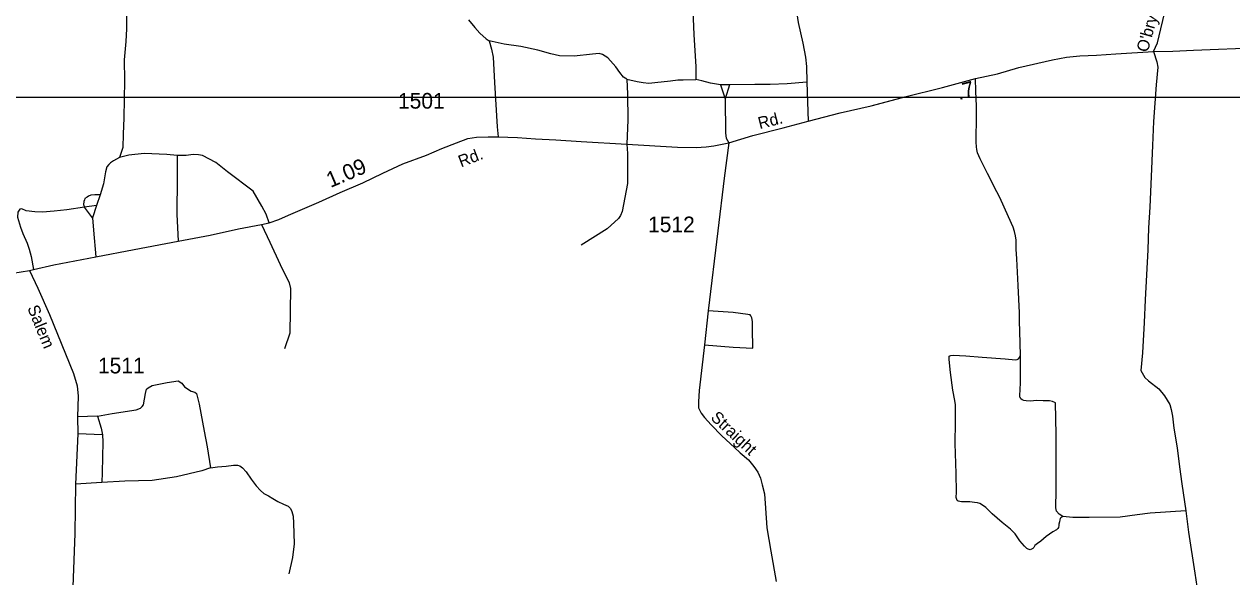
# Model space of a CAD drawing. Extents: x 2220236 to 2384410, y 720751 to 894131.
# Drawn here: x 2332669 to 2342298, y 866567 to 870974 of the extents above; entities that cross this region are included whole.
import ezdxf

# ---------------------------------------------------------------- set-up
doc = ezdxf.new("R2010")
doc.units = 0
doc.layers.add('Default', color=7, linetype='Continuous')

msp = doc.modelspace()

# ---------------------------------------------------------------- linework, layer by layer
at = {"layer": 'Default'}
for p, q in [((2338220.2, 870490.3), (2338259.6, 870378.8)), ((2338294.3, 870489.3), (2338220.2, 870490.3)), ((2338294.3, 870489.3), (2338259.6, 870378.8)), ((2338909.9, 870510.5), (2338919.5, 870198.8)), ((2374394.2, 870388.6), (2323179.5, 870389)), ((2333276.2, 869613.2), (2333245.2, 869528.9)), ((2333245.2, 869528.9), (2333149.4, 869513.7)), ((2333214.4, 869430.5), (2333149.4, 869513.7)), ((2333245.2, 869528.9), (2333214.4, 869430.5)), ((2333253.5, 867847.4), (2333095.6, 867843.5)), ((2333293.2, 867700), (2333098.6, 867706.2)), ((2333287.8, 867318.2), (2333080, 867305.7))]:
    msp.add_line(p, q, dxfattribs=at)
for points in [[(2341673, 870755), (2341704.6, 870825.3), (2341773.1, 871115.3), (2341811.7, 871287.5), (2341839.8, 871398.3), (2341866.2, 871521.3), (2341887.3, 871618), (2341913.6, 871739.2), (2341944.2, 871898.6), (2341970.1, 872072.8), (2341986, 872256.9), (2342005.5, 872449.2), (2342032.3, 872781.4), (2342057.8, 873097.6), (2342079.3, 873309.8), (2342094.9, 873505.9), (2342112.7, 873686.2), (2342128.9, 873893)], [(2338616.6, 871782.7), (2338653.9, 871663.2), (2338680.8, 871599.4), (2338723.8, 871516), (2338765.1, 871396.6), (2338797.3, 871225), (2338820.7, 871109.3), (2338840.1, 870987.7), (2338878.1, 870822.2), (2338899.5, 870710.4), (2338906.3, 870636.4), (2338909.9, 870510.5)], [(2337983.5, 871293.5), (2338002.8, 871019.4), (2338009.9, 870887.5), (2338024.8, 870636.2), (2338024.8, 870532.5)], [(2333486.3, 871107.3), (2333484.9, 871047.4), (2333486.2, 870937.4), (2333481.4, 870835.3), (2333467.2, 870689.3), (2333469.3, 870525.3), (2333464.7, 870227.4), (2333458.4, 870097.3), (2333455.6, 869991.3), (2333428.6, 869910.9)], [(2336212.6, 871008.1), (2336263.9, 870947.3), (2336302.5, 870901.6), (2336353.4, 870855.9), (2336378, 870840.1)], [(2336378, 870840.1), (2336395.3, 870774.2), (2336408.1, 870710.5), (2336418.6, 870508.7), (2336440.9, 870155), (2336447.7, 870075.1)], [(2337474.1, 870534.2), (2337447.8, 870551.8), (2337419.7, 870587), (2337387.2, 870632.7), (2337322.2, 870704.7), (2337280, 870731.1), (2337253.7, 870739.9), (2337201.7, 870734.1), (2337054.8, 870718.9), (2336936.8, 870721.5), (2336867.7, 870736), (2336764.5, 870766.3), (2336629.1, 870795), (2336496.9, 870813.6), (2336378, 870840.1)], [(2338288.3, 870028), (2338479.1, 870085.5), (2338720.3, 870146.4), (2338919.5, 870198.8), (2339176.6, 870265.9), (2339421.8, 870322.8), (2339691, 870394.1), (2339990.1, 870469.5), (2340254, 870539.9), (2340428.5, 870577.4), (2340599.9, 870626.8), (2340869.1, 870688), (2340980.9, 870709.4), (2341086.7, 870720.6), (2341218.5, 870726.2), (2341374.3, 870738.2), (2341673, 870755)], [(2341673, 870755), (2341699.3, 870674.1), (2341707.2, 870631.9), (2341694.9, 870489.6), (2341673, 870197.8), (2341665.1, 870006.2), (2341655.9, 869759.8), (2341644.9, 869515.7), (2341632.9, 869349.7), (2341629.1, 869173.7), (2341605.8, 868775.5), (2341598, 868595.5), (2341584.9, 868353.3), (2341572.6, 868213.3), (2341603.2, 868155.5), (2341633.7, 868130), (2341716.3, 868066.9), (2341761, 868011.5), (2341803.8, 867940), (2341814.3, 867902.3), (2341824.9, 867848.5), (2341836.1, 867752.5), (2341861.9, 867594.9), (2341879.7, 867445.1), (2341899.3, 867307.5), (2341930.3, 867093.8)], [(2341673, 870755), (2341827.9, 870757.5), (2341991.9, 870765.5), (2342525.4, 870787.9)], [(2337474.1, 870534.2), (2337555.8, 870516.7), (2337605, 870507.9), (2337650.6, 870504.4), (2337698.1, 870507.9), (2337823.9, 870521.6), (2337880.8, 870530.7), (2337924.7, 870530.7), (2338024.8, 870532.5)], [(2337474.1, 870534.2), (2337480.3, 870414.7), (2337482, 870210.8), (2337475, 870015.7)], [(2338220.2, 870490.3), (2338140.2, 870503.4), (2338072.2, 870521.9), (2338024.8, 870532.5)], [(2340612.9, 868328.8), (2340611.1, 868433.1), (2340605.3, 868607.7), (2340604.1, 868673.3), (2340593.6, 868888.9), (2340583, 869103.4), (2340579.5, 869178.4), (2340578.3, 869251), (2340572.5, 869285), (2340564.3, 869321.3), (2340554.9, 869355.3), (2340516.3, 869437.3), (2340447.2, 869592), (2340424.9, 869636.5), (2340350, 869783), (2340317.2, 869847.4), (2340291.4, 869900.2), (2340271.5, 869948.2), (2340264.5, 869975.2), (2340261, 869996.3), (2340258.7, 870033.7), (2340258.7, 870080.6), (2340261, 870203.7), (2340262.2, 870320.8), (2340257.5, 870438), (2340254, 870539.9)], [(2338909.9, 870510.5), (2338754, 870496.7), (2338618.1, 870491.2), (2338494.2, 870493.7), (2338294.3, 870489.3)], [(2338259.6, 870378.8), (2338261.9, 870103.6), (2338267.2, 870065), (2338288.3, 870028)], [(2338288.3, 870028), (2338479.1, 870085.5), (2338720.3, 870146.4), (2338919.5, 870198.8), (2339176.6, 870265.9), (2339421.8, 870322.8), (2339671.8, 870389)], [(2332711.6, 869010.6), (2332743.5, 869017.1), (2332906.3, 869054.3), (2333240, 869117.6), (2333547.4, 869176.7), (2333898.4, 869242.9), (2334151.8, 869291.9), (2334379.2, 869342.6), (2334562.7, 869376), (2334624.1, 869390), (2334699.7, 869416.4), (2334777.8, 869449.4), (2335018.4, 869554.1), (2335189.5, 869632.1), (2335368.5, 869708.3), (2335529.5, 869786.3), (2335688.6, 869860.1), (2335876.6, 869927.9), (2335999.5, 869982.3), (2336117.2, 870028), (2336206.8, 870061.4), (2336275.8, 870073), (2336369.7, 870076.3), (2336447.7, 870075.1), (2336603.8, 870070.2), (2336746, 870059.7), (2336909.7, 870050.3), (2337109.7, 870038.7), (2337475, 870015.7), (2337878.1, 869992.9), (2338027.4, 869989.4), (2338106.2, 869995.2), (2338168.1, 870003.9), (2338288.3, 870028)], [(2332711.6, 869010.6), (2332743.5, 869017.1), (2332906.3, 869054.3), (2333240, 869117.6), (2333547.4, 869176.7), (2333898.4, 869242.9), (2334151.8, 869291.9), (2334379.2, 869342.6), (2334562.7, 869376), (2334624.1, 869390), (2334699.7, 869416.4), (2334777.8, 869449.4), (2335018.4, 869554.1), (2335189.5, 869632.1), (2335368.5, 869708.3), (2335529.5, 869786.3), (2335688.6, 869860.1), (2335876.6, 869927.9), (2335999.5, 869982.3), (2336117.2, 870028), (2336206.8, 870061.4), (2336275.8, 870073), (2336369.7, 870076.3), (2336447.7, 870075.1), (2336603.8, 870070.2), (2336746, 870059.7), (2336909.7, 870050.3), (2337109.7, 870038.7), (2337475, 870015.7), (2337878.1, 869992.9), (2338027.4, 869989.4), (2338106.2, 869995.2), (2338168.1, 870003.9), (2338288.3, 870028)], [(2333890.2, 869926.5), (2333806.2, 869935.4), (2333626.2, 869943.3), (2333504.4, 869927.9), (2333428.6, 869910.9)], [(2337475, 870015.7), (2337480.3, 869941.9), (2337479.4, 869702.9), (2337438.5, 869481.2), (2337423.1, 869449.1), (2337409.2, 869424.9), (2337316.4, 869341.9), (2337109.6, 869210.7)], [(2338288.3, 870028), (2338251.4, 869746.8), (2338201.3, 869325), (2338122.3, 868688.7), (2338094.2, 868416.3), (2338050.3, 868052.4), (2338045, 867962.8), (2338046.7, 867915.3), (2338066.1, 867871.4), (2338092.4, 867838), (2338146.9, 867778.2), (2338231.2, 867690.4), (2338333.1, 867599), (2338378.7, 867556.8), (2338443.7, 867498.8), (2338487.6, 867447.8), (2338519.2, 867402.1), (2338539.9, 867353.1), (2338554.4, 867301.9), (2338571.3, 867229.5), (2338579.8, 867113.9), (2338590.4, 866957.4), (2338623.8, 866772.9), (2338665, 866530.3)], [(2338288.3, 870028), (2338251.4, 869746.8), (2338201.3, 869325), (2338122.3, 868688.7), (2338094.2, 868416.3), (2338050.3, 868052.4), (2338045, 867962.8), (2338046.7, 867915.3), (2338066.1, 867871.4), (2338092.4, 867838), (2338146.9, 867778.2), (2338231.2, 867690.4), (2338333.1, 867599), (2338378.7, 867556.8), (2338443.7, 867498.8), (2338487.6, 867447.8), (2338519.2, 867402.1), (2338539.9, 867353.1), (2338554.4, 867301.9), (2338571.3, 867229.5), (2338579.8, 867113.9), (2338590.4, 866957.4), (2338623.8, 866772.9), (2338665, 866530.3)], [(2333428.6, 869910.9), (2333380.9, 869884.4), (2333359.2, 869868.1), (2333345.3, 869855.9), (2333329.5, 869835.8), (2333318.1, 869795.8), (2333301.2, 869701.4), (2333276.2, 869613.2)], [(2333890.2, 869926.5), (2333890.5, 869748.6), (2333888, 869458.5), (2333898.4, 869242.9)], [(2334624.1, 869390), (2334597.8, 869458.6), (2334564.9, 869522.7), (2334495.9, 869643.1), (2334291.8, 869795.4), (2334198.9, 869870.3), (2334090.3, 869926.9), (2334060.3, 869932.6), (2334016.2, 869934), (2333962.2, 869927.4), (2333890.2, 869926.5)], [(2333276.2, 869613.2), (2333232.2, 869612.8), (2333200.3, 869610.3), (2333182.4, 869602.1), (2333172.5, 869593.9), (2333152.5, 869583.7), (2333150.8, 869571.8), (2333144.9, 869559.8), (2333143.3, 869535.7), (2333149.4, 869513.7)], [(2333149.4, 869513.7), (2333009.7, 869494), (2332909.9, 869482.9), (2332816, 869475.9), (2332754.1, 869477.1), (2332685.9, 869486.1), (2332649.7, 869499.9), (2332635.7, 869499.7), (2332618.1, 869475.3), (2332616.5, 869435.5), (2332639.4, 869355.8), (2332660.1, 869304), (2332693.1, 869228.3), (2332709.6, 869180.6), (2332724.3, 869120.7), (2332743.5, 869017.1)], [(2333214.4, 869430.5), (2333222.4, 869330.3), (2333240, 869117.6)], [(2334562.7, 869376), (2334627.7, 869235.3), (2334710.2, 869057.8), (2334782.2, 868911.9), (2334793.7, 868866.2), (2334787.5, 868509.4), (2334744.6, 868385.3)], [(2331997.4, 868880.5), (2332443.4, 868966.4), (2332711.6, 869010.6)], [(2331997.4, 868880.5), (2332443.4, 868966.4), (2332711.6, 869010.6)], [(2332711.6, 869010.6), (2332779.4, 868869.5), (2332871.9, 868658.8), (2333063.4, 868189.2), (2333093.3, 868089.4), (2333100.4, 868006.7), (2333095.6, 867843.5), (2333098.6, 867706.2), (2333080, 867305.7), (2333072.3, 866911.7), (2333052.1, 866345.8)], [(2332711.6, 869010.6), (2332779.4, 868869.5), (2332871.9, 868658.8), (2333063.4, 868189.2), (2333093.3, 868089.4), (2333100.4, 868006.7), (2333095.6, 867843.5), (2333098.6, 867706.2), (2333080, 867305.7), (2333072.3, 866911.7), (2333052.1, 866345.8)], [(2338094.2, 868416.3), (2338321.3, 868398.2), (2338479.3, 868390.1), (2338475.6, 868546), (2338476.8, 868603.9), (2338470.4, 868631.8), (2338464.4, 868647.8), (2338458.2, 868655.8), (2338440.1, 868659.4), (2338322, 868674.2), (2338122.3, 868688.7)], [(2340950.1, 867049.3), (2340934.9, 867038.7), (2340929.1, 867032.9), (2340925.5, 867021.1), (2340923.2, 867007.1), (2340919.7, 866987.2), (2340919.7, 866975.4), (2340916.2, 866960.2), (2340911.5, 866952), (2340899.8, 866941.5), (2340871.7, 866926.2), (2340819, 866887.6), (2340774.5, 866852.4), (2340747.6, 866833.7), (2340727.6, 866816.1), (2340719.4, 866802), (2340711.3, 866793.8), (2340701.9, 866786.8), (2340689, 866783.3), (2340675, 866786.8), (2340663.2, 866793.8), (2340644.5, 866812.6), (2340607, 866854.7), (2340569.6, 866909.8), (2340533.3, 866947.3), (2340467.7, 867000), (2340386.9, 867070.4), (2340335.4, 867119.6), (2340310.8, 867138.3), (2340289.7, 867152.4), (2340269.8, 867157.1), (2340247.5, 867160.6), (2340208.9, 867165.3), (2340142.1, 867166.4), (2340116.4, 867171.1), (2340107, 867177), (2340104.7, 867182.8), (2340101.2, 867200.4), (2340102.3, 867241.4), (2340101.2, 867390.2), (2340091.8, 867631.6), (2340094.1, 867801.5), (2340094.1, 867939.8), (2340088.3, 867973.8), (2340073, 868055.8), (2340055.5, 868197.6), (2340047.3, 868273.8), (2340043.8, 868303.1), (2340043.8, 868315.9), (2340044.9, 868325.3), (2340048.5, 868328.8), (2340057.8, 868332.3), (2340076.6, 868334.7), (2340176.1, 868328.8), (2340307.3, 868319.5), (2340491.1, 868304.2), (2340571.9, 868297.2), (2340587.1, 868299.5), (2340596.5, 868306.6), (2340604.7, 868315.9), (2340612.9, 868328.8)], [(2341930.3, 867093.8), (2341647.5, 867076.2), (2341542.1, 867060.4), (2341406.8, 867042.8), (2341160.9, 867039.3), (2341029.2, 867041.1), (2340950.1, 867049.3), (2340922, 867067.4), (2340899.2, 867092), (2340893.9, 867116.6), (2340898.2, 867259.4), (2340897, 867703.2), (2340892.2, 867955), (2340868.8, 867965.6), (2340845.3, 867971.4), (2340795, 867971.4), (2340741.1, 867972.6), (2340691.9, 867966.8), (2340659.1, 867970.3), (2340640.4, 867972.6), (2340627.5, 867979.6), (2340615.8, 867985.5), (2340612.3, 867993.7), (2340608.8, 868000.7), (2340608.8, 868016), (2340611.1, 868058.2), (2340613.5, 868117.9), (2340612.3, 868250.3), (2340612.9, 868328.8)], [(2333253.5, 867847.4), (2333371.1, 867868.8), (2333562.7, 867899.1), (2333597.5, 867911.8), (2333611.5, 867924.1), (2333620.3, 867938.2), (2333637.9, 868029.6), (2333644.9, 868063), (2333657.2, 868073.5), (2333688.8, 868092.9), (2333810, 868117.5), (2333896.1, 868129.8), (2333925.9, 868110.5), (2333948.8, 868082.3), (2333999.7, 868047.2), (2334031.3, 868038.4), (2334043.6, 868027.8), (2334064.7, 867943.5), (2334104.2, 867729), (2334128.8, 867604.3), (2334155.2, 867435.5)], [(2333253.5, 867847.4), (2333284.6, 867753.8), (2333293.2, 867700)], [(2333293.2, 867700), (2333295.9, 867644.1), (2333290.9, 867398.1), (2333287.8, 867318.2)], [(2334155.2, 867435.5), (2334211.4, 867444.3), (2334279.9, 867449.6), (2334339.6, 867456.6), (2334369.4, 867456.6), (2334388.8, 867453.1), (2334409.8, 867437.3), (2334439.7, 867403.9), (2334480.1, 867345.9), (2334518.8, 867293.1), (2334553.9, 867256.2), (2334579.4, 867231.6), (2334618, 867212.3), (2334651.4, 867193), (2334691.8, 867166.6), (2334737.4, 867147.3), (2334774.3, 867129.7), (2334793.7, 867112.1), (2334804.2, 867089.3), (2334813, 867050.6), (2334816.5, 866994.3), (2334821.8, 866829.1), (2334807.7, 866721.9), (2334779.6, 866591.8)], [(2334155.2, 867435.5), (2334086.6, 867412.7), (2333882.9, 867363.5), (2333689.7, 867335.3), (2333471.9, 867330.1), (2333287.8, 867318.2)], [(2341930.3, 867093.8), (2341953.1, 866923.3), (2342004.1, 866596.4), (2342019.9, 866490.9), (2342023.4, 866448.7), (2342045.3, 866304.6), (2342096.3, 865972.4), (2342120.6, 865723.7), (2342160.1, 865424.1), (2342203.4, 865146.8), (2342236.8, 864877.4), (2342272.8, 864661.2)]]:
    msp.add_lwpolyline(points, dxfattribs=at)

# ---------------------------------------------------------------- texts
for s, height, rotation, p in [("O'bryan", 95, 74.36257, (2341626.7, 870743.6)), ('.7', 125, 14.30778, (2340121.2, 870367.7)), ('Rd.', 95, 14.17003, (2338533.8, 870136.5)), ('Rd.', 95, 20.9324, (2336152.6, 869831.1)), ('1.09', 125, 23.05966, (2335111.9, 869666.9)), ('Salem', 95, 292.18527, (2332693.1, 868711.5)), ('Straight', 95, 316.75959, (2338136.5, 867828.9))]:
    msp.add_text(s, height=height, rotation=rotation, dxfattribs=at).set_placement(p)
for s, p in [('1501', (2335650.3, 870300)), ('1512', (2337644.1, 869314.6)), ('1511', (2333257.7, 868189.1))]:
    msp.add_text(s, height=125, dxfattribs=at).set_placement(p)

doc.saveas('drawing.dxf')
